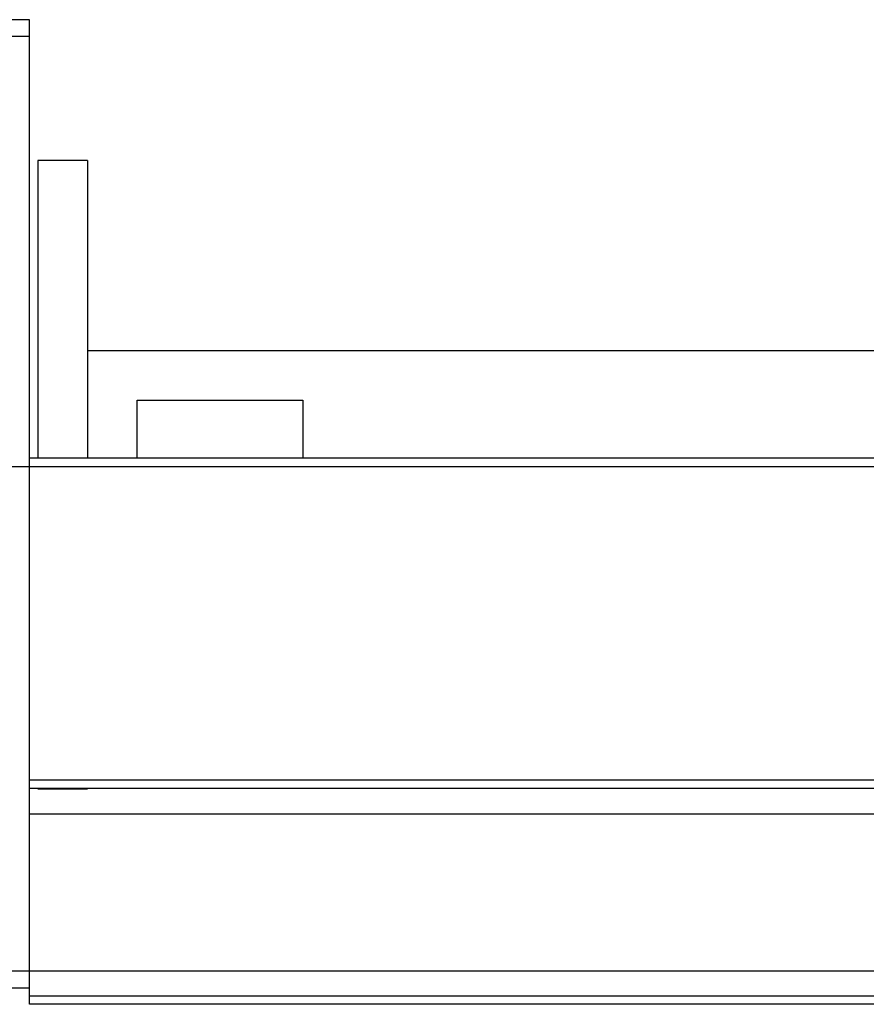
# Model space of a CAD drawing. Header units: millimetres. Extents: x 443 to 3685, y -1599 to 860.
# Tile 560 of 610: x 2729 to 2780, y 81 to 141. Entities that reach past the tile are written whole.
import ezdxf
from ezdxf.lldxf.tags import DXFTag

# ---------------------------------------------------------------- set-up
doc = ezdxf.new("R2010")
doc.units = ezdxf.units.MM
doc.layers.get('0').update_dxf_attribs({"linetype": 'CONTINUOUS'})
tags = doc.linetypes.add('DASHED', pattern=[25.72, 12.86, -12.86]).pattern_tags.tags
tags[6:7] = [DXFTag(74, 4), DXFTag(75, 0), DXFTag(340, '0'), DXFTag(46, 0.0), DXFTag(50, 0.0), DXFTag(44, 0.0), DXFTag(45, 0.0)]
tags[4:5] = [DXFTag(74, 4), DXFTag(75, 0), DXFTag(340, '0'), DXFTag(46, 0.0), DXFTag(50, 0.0), DXFTag(44, 0.0), DXFTag(45, 0.0)]

msp = doc.modelspace()

# ---------------------------------------------------------------- linework, layer by layer
at = {"linetype": 'Continuous'}
for p, q in [((2729.157, 140.515), (2716.157, 140.515)), ((2729.157, 139.515), (2729.157, 140.515)), ((2716.157, 139.515), (2729.157, 139.515)), ((2729.157, 115.015), (2729.157, 139.515)), ((2732.657, 132.015), (2729.657, 132.015)), ((2729.657, 132.015), (2729.657, 114.015)), ((2732.657, 132.015), (2732.657, 114.015)), ((2732.664, 120.515), (2830.757, 120.515)), ((2735.657, 117.515), (2745.657, 117.515)), ((2735.657, 114.015), (2735.657, 117.515)), ((2745.657, 117.515), (2745.657, 114.015)), ((2729.157, 114.015), (2729.157, 115.015)), ((2992.332, 114.016), (2729.157, 114.015)), ((2729.157, 94.565), (2729.157, 114.015)), ((2987.645, 94.565), (2729.157, 94.565)), ((2729.157, 94.065), (2729.157, 94.565)), ((2729.157, 83.015), (2729.157, 94.065)), ((2729.157, 83.015), (2716.157, 83.015)), ((2984.863, 83.016), (2729.157, 83.015)), ((2729.157, 81.015), (2729.157, 83.015)), ((2716.157, 82.015), (2729.157, 82.015)), ((2984.381, 81.016), (2729.157, 81.015))]:
    msp.add_line(p, q, dxfattribs=at)
msp.add_line((2641.157, 113.515), (3083.157, 113.515))
at = {"linetype": 'DASHED'}
for p, q in [((2732.657, 94.015), (2729.657, 94.015)), ((2987.152, 92.516), (2729.157, 92.515)), ((2984.501, 81.516), (2729.157, 81.515))]:
    msp.add_line(p, q, dxfattribs=at)
at = {"linetype": 'Continuous'}
msp.add_open_spline([(2987.525, 94.065), (2729.157, 94.065)], degree=1, dxfattribs=at)

doc.saveas('drawing.dxf')
